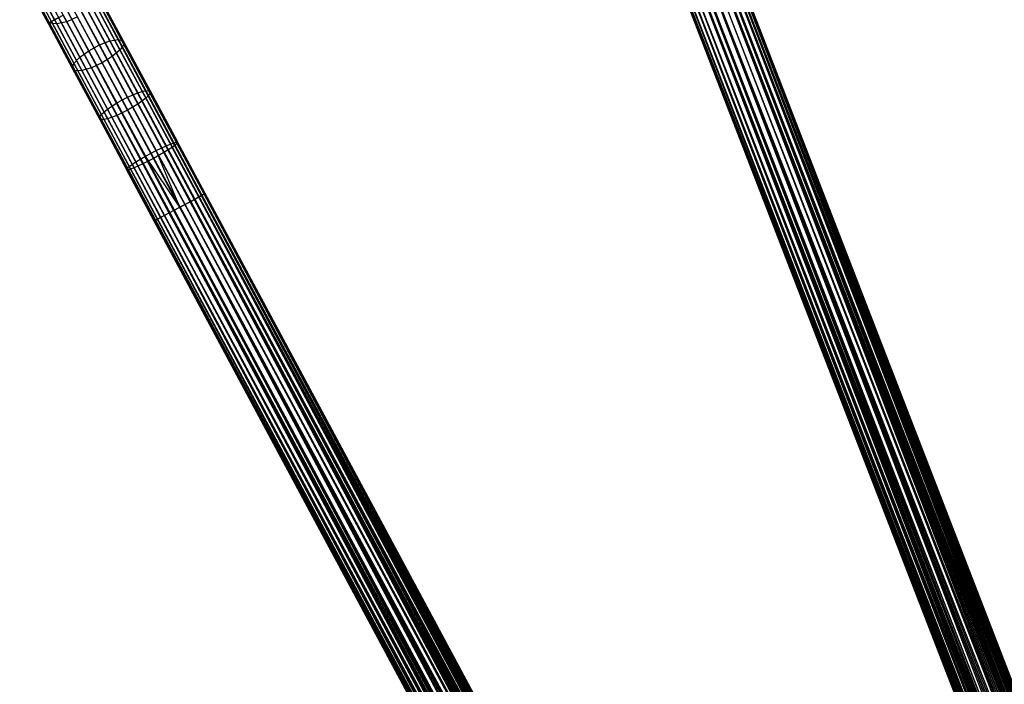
# Model space of a CAD drawing. Extents: x -189 to 189, y -189 to 189.
# Tile 291 of 591: x -82 to -48, y 125 to 148. Entities that reach past the tile are written whole.
import ezdxf

# ---------------------------------------------------------------- set-up
doc = ezdxf.new("R2010")
doc.units = 0
doc.header["$LTSCALE"] = 25.4
doc.layers.get('0').update_dxf_attribs({"linetype": 'CONTINUOUS'})

# ---------------------------------------------------------------- blocks, each defined once
blk = doc.blocks.new('CAMELEON-KENAI-C-12244_STL')
at = {"color": 0}
for p, q in [((-60.054, 157.406, -9), (-14.732, 40.653, -9.191)), ((-60.054, 157.406, -9), (-14.732, 40.653, -9.191)), ((-60.054, 157.406, -9), (-14.812, 40.622, -9)), ((-15.071, 40.521, -8.691), (-60.054, 157.406, -9)), ((-15.071, 40.521, -8.691), (-60.054, 157.406, -9)), ((-14.926, 40.578, -8.831), (-60.054, 157.406, -9)), ((-14.926, 40.578, -8.831), (-60.054, 157.406, -9)), ((-60.054, 157.406, -9), (-14.812, 40.622, -9)), ((-59.975, 157.437, -9.809), (-14.692, 40.668, -9.605)), ((-59.975, 157.437, -9.809), (-14.692, 40.668, -9.395)), ((-59.975, 157.437, -9.809), (-14.732, 40.653, -9.809)), ((-59.975, 157.437, -9.809), (-14.732, 40.653, -9.809)), ((-59.975, 157.437, -9.809), (-14.692, 40.668, -9.605)), ((-59.975, 157.437, -9.809), (-14.692, 40.668, -9.395)), ((-59.934, 157.453, -9.395), (-14.692, 40.668, -9.395)), ((-59.934, 157.453, -9.395), (-14.692, 40.668, -9.395)), ((-59.934, 157.453, -9.395), (-14.732, 40.653, -9.191)), ((-59.934, 157.453, -9.395), (-14.732, 40.653, -9.191)), ((-15.24, 40.456, -10.414), (-60.862, 157.094, -10.5)), ((-15.619, 40.309, -8.5), (-60.862, 157.094, -8.5)), ((-15.619, 40.309, -8.5), (-60.862, 157.094, -8.5)), ((-15.425, 40.384, -10.478), (-60.862, 157.094, -10.5)), ((-15.24, 40.456, -10.414), (-60.862, 157.094, -10.5)), ((-15.425, 40.384, -10.478), (-60.862, 157.094, -10.5)), ((-15.619, 40.309, -10.5), (-60.862, 157.094, -10.5)), ((-15.619, 40.309, -10.5), (-60.862, 157.094, -10.5)), ((-15.425, 40.384, -8.522), (-60.668, 157.169, -8.522)), ((-15.425, 40.384, -8.522), (-60.668, 157.169, -8.522)), ((-60.483, 157.24, -10.414), (-15.24, 40.456, -10.414)), ((-60.483, 157.24, -10.414), (-15.24, 40.456, -10.414)), ((-60.483, 157.24, -10.414), (-15.071, 40.521, -10.309)), ((-60.483, 157.24, -10.414), (-15.071, 40.521, -10.309)), ((-60.483, 157.24, -10.414), (-14.926, 40.578, -10.169)), ((-60.483, 157.24, -10.414), (-14.926, 40.578, -10.169)), ((-60.314, 157.306, -8.691), (-15.071, 40.521, -8.691)), ((-15.425, 40.384, -8.522), (-60.314, 157.306, -8.691)), ((-15.425, 40.384, -8.522), (-60.314, 157.306, -8.691)), ((-15.24, 40.456, -8.586), (-60.314, 157.306, -8.691)), ((-15.24, 40.456, -8.586), (-60.314, 157.306, -8.691)), ((-60.314, 157.306, -8.691), (-15.071, 40.521, -8.691)), ((-60.169, 157.362, -10.169), (-14.926, 40.578, -10.169)), ((-60.169, 157.362, -10.169), (-14.926, 40.578, -10.169)), ((-60.169, 157.362, -10.169), (-14.812, 40.622, -10)), ((-60.169, 157.362, -10.169), (-14.812, 40.622, -10)), ((-60.169, 157.362, -10.169), (-14.732, 40.653, -9.809)), ((-60.169, 157.362, -10.169), (-14.732, 40.653, -9.809)), ((-61.789, 156.734, -9.395), (-16.547, 39.95, -9.395)), ((-61.789, 156.734, -9.395), (-16.547, 39.95, -9.605)), ((-61.789, 156.734, -9.395), (-16.547, 39.95, -9.395)), ((-61.789, 156.734, -9.395), (-16.547, 39.95, -9.605)), ((-61.789, 156.734, -9.395), (-16.506, 39.966, -9.809)), ((-61.789, 156.734, -9.395), (-16.506, 39.966, -9.809)), ((-61.749, 156.75, -9.809), (-16.506, 39.966, -9.809)), ((-61.749, 156.75, -9.809), (-16.506, 39.966, -9.809)), ((-61.749, 156.75, -9.809), (-16.427, 39.996, -10)), ((-61.749, 156.75, -9.809), (-16.427, 39.996, -10)), ((-61.749, 156.75, -9.809), (-16.312, 40.041, -10.169)), ((-61.749, 156.75, -9.809), (-16.312, 40.041, -10.169)), ((-16.427, 39.996, -9), (-61.669, 156.781, -9)), ((-61.669, 156.781, -9), (-16.506, 39.966, -9.191)), ((-16.427, 39.996, -9), (-61.669, 156.781, -9)), ((-16.312, 40.041, -8.831), (-61.669, 156.781, -9)), ((-16.312, 40.041, -8.831), (-61.669, 156.781, -9)), ((-61.669, 156.781, -9), (-16.506, 39.966, -9.191)), ((-61.669, 156.781, -9), (-16.547, 39.95, -9.395)), ((-61.669, 156.781, -9), (-16.547, 39.95, -9.395)), ((-61.555, 156.825, -10.169), (-16.312, 40.041, -10.169)), ((-61.555, 156.825, -10.169), (-16.312, 40.041, -10.169)), ((-61.555, 156.825, -10.169), (-16.167, 40.097, -10.309)), ((-61.555, 156.825, -10.169), (-16.167, 40.097, -10.309)), ((-16.312, 40.041, -8.831), (-61.41, 156.881, -8.691)), ((-16.312, 40.041, -8.831), (-61.41, 156.881, -8.691)), ((-16.167, 40.097, -8.691), (-61.41, 156.881, -8.691)), ((-16.167, 40.097, -8.691), (-61.41, 156.881, -8.691)), ((-61.241, 156.947, -10.414), (-16.167, 40.097, -10.309)), ((-61.241, 156.947, -10.414), (-16.167, 40.097, -10.309)), ((-61.241, 156.947, -10.414), (-15.999, 40.162, -10.414)), ((-15.619, 40.309, -10.5), (-61.241, 156.947, -10.414)), ((-15.619, 40.309, -10.5), (-61.241, 156.947, -10.414)), ((-15.813, 40.234, -10.478), (-61.241, 156.947, -10.414)), ((-15.813, 40.234, -10.478), (-61.241, 156.947, -10.414)), ((-61.241, 156.947, -10.414), (-15.999, 40.162, -10.414)), ((-61.056, 157.018, -8.522), (-15.813, 40.234, -8.522)), ((-16.167, 40.097, -8.691), (-61.056, 157.018, -8.522)), ((-16.167, 40.097, -8.691), (-61.056, 157.018, -8.522)), ((-15.999, 40.162, -8.586), (-61.056, 157.018, -8.522)), ((-15.999, 40.162, -8.586), (-61.056, 157.018, -8.522)), ((-61.056, 157.018, -8.522), (-15.813, 40.234, -8.522)), ((-21.668, 58.556, -159.191), (-57.156, 150.28, -159.605)), ((-21.668, 58.556, -159.191), (-57.156, 150.28, -159.605)), ((-21.628, 58.572, -159.395), (-57.156, 150.28, -159.605)), ((-21.628, 58.572, -159.395), (-57.156, 150.28, -159.605)), ((-21.628, 58.572, -159.605), (-57.156, 150.28, -159.605)), ((-21.628, 58.572, -159.605), (-57.156, 150.28, -159.605)), ((-21.668, 58.556, -159.809), (-57.156, 150.28, -159.605)), ((-21.668, 58.556, -159.809), (-57.156, 150.28, -159.605)), ((-22.176, 58.36, -160.414), (-57.889, 149.996, -160.478)), ((-22.176, 58.36, -160.414), (-57.889, 149.996, -160.478)), ((-22.361, 58.288, -160.478), (-57.889, 149.996, -160.478)), ((-22.361, 58.288, -160.478), (-57.889, 149.996, -160.478)), ((-22.555, 58.213, -158.5), (-57.704, 150.068, -158.586)), ((-22.361, 58.288, -158.522), (-57.704, 150.068, -158.586)), ((-22.555, 58.213, -158.5), (-57.704, 150.068, -158.586)), ((-22.361, 58.288, -158.522), (-57.704, 150.068, -158.586)), ((-22.176, 58.36, -158.586), (-57.704, 150.068, -158.586)), ((-22.176, 58.36, -158.586), (-57.704, 150.068, -158.586)), ((-21.862, 58.481, -160.169), (-57.535, 150.133, -160.309)), ((-22.007, 58.425, -160.309), (-57.535, 150.133, -160.309)), ((-21.862, 58.481, -160.169), (-57.535, 150.133, -160.309)), ((-22.007, 58.425, -160.309), (-57.535, 150.133, -160.309)), ((-22.176, 58.36, -160.414), (-57.535, 150.133, -160.309)), ((-22.176, 58.36, -160.414), (-57.535, 150.133, -160.309)), ((-22.176, 58.36, -158.586), (-57.39, 150.189, -158.831)), ((-22.007, 58.425, -158.691), (-57.39, 150.189, -158.831)), ((-22.176, 58.36, -158.586), (-57.39, 150.189, -158.831)), ((-22.007, 58.425, -158.691), (-57.39, 150.189, -158.831)), ((-21.862, 58.481, -158.831), (-57.39, 150.189, -158.831)), ((-21.862, 58.481, -158.831), (-57.39, 150.189, -158.831)), ((-21.668, 58.556, -159.809), (-57.276, 150.234, -160)), ((-21.748, 58.525, -160), (-57.276, 150.234, -160)), ((-21.668, 58.556, -159.809), (-57.276, 150.234, -160)), ((-21.748, 58.525, -160), (-57.276, 150.234, -160)), ((-21.862, 58.481, -160.169), (-57.276, 150.234, -160)), ((-21.862, 58.481, -160.169), (-57.276, 150.234, -160)), ((-21.862, 58.481, -158.831), (-57.196, 150.265, -159.191)), ((-21.748, 58.525, -159), (-57.196, 150.265, -159.191)), ((-21.862, 58.481, -158.831), (-57.196, 150.265, -159.191)), ((-21.748, 58.525, -159), (-57.196, 150.265, -159.191)), ((-21.668, 58.556, -159.191), (-57.196, 150.265, -159.191)), ((-21.668, 58.556, -159.191), (-57.196, 150.265, -159.191)), ((-80.582, 147.951, -9.395), (-81.556, 149.764, -9.501)), ((-80.582, 147.951, -9.395), (-81.556, 149.764, -9.501)), ((-80.544, 147.972, -9.809), (-81.498, 149.747, -9.912)), ((-80.544, 147.972, -9.809), (-81.498, 149.747, -9.912)), ((-80.469, 148.012, -9), (-81.462, 149.861, -9.108)), ((-80.469, 148.012, -9), (-81.462, 149.861, -9.108)), ((-80.361, 148.07, -10.169), (-81.297, 149.813, -10.271)), ((-80.361, 148.07, -10.169), (-81.297, 149.813, -10.271)), ((-23.248, 57.944, -160.169), (-58.891, 149.608, -160)), ((-23.363, 57.9, -160), (-58.891, 149.608, -160)), ((-23.248, 57.944, -160.169), (-58.891, 149.608, -160)), ((-23.363, 57.9, -160), (-58.891, 149.608, -160)), ((-23.442, 57.869, -159.809), (-58.891, 149.608, -160)), ((-23.442, 57.869, -159.809), (-58.891, 149.608, -160)), ((-23.442, 57.869, -159.191), (-58.776, 149.653, -158.831)), ((-23.363, 57.9, -159), (-58.776, 149.653, -158.831)), ((-23.442, 57.869, -159.191), (-58.776, 149.653, -158.831)), ((-23.363, 57.9, -159), (-58.776, 149.653, -158.831)), ((-23.248, 57.944, -158.831), (-58.776, 149.653, -158.831)), ((-23.248, 57.944, -158.831), (-58.776, 149.653, -158.831)), ((-22.934, 58.066, -160.414), (-58.631, 149.709, -160.309)), ((-23.103, 58, -160.309), (-58.631, 149.709, -160.309)), ((-22.934, 58.066, -160.414), (-58.631, 149.709, -160.309)), ((-23.103, 58, -160.309), (-58.631, 149.709, -160.309)), ((-23.248, 57.944, -160.169), (-58.631, 149.709, -160.309)), ((-23.248, 57.944, -160.169), (-58.631, 149.709, -160.309)), ((-23.248, 57.944, -158.831), (-58.462, 149.774, -158.586)), ((-23.103, 58, -158.691), (-58.462, 149.774, -158.586)), ((-23.248, 57.944, -158.831), (-58.462, 149.774, -158.586)), ((-23.103, 58, -158.691), (-58.462, 149.774, -158.586)), ((-22.934, 58.066, -158.586), (-58.462, 149.774, -158.586)), ((-22.934, 58.066, -158.586), (-58.462, 149.774, -158.586)), ((-22.749, 58.138, -160.478), (-58.277, 149.846, -160.478)), ((-22.749, 58.138, -160.478), (-58.277, 149.846, -160.478)), ((-22.934, 58.066, -160.414), (-58.277, 149.846, -160.478)), ((-22.934, 58.066, -160.414), (-58.277, 149.846, -160.478)), ((-58.083, 149.921, -158.5), (-22.555, 58.213, -158.5)), ((-22.555, 58.213, -160.5), (-58.083, 149.921, -160.5)), ((-22.555, 58.213, -160.5), (-58.083, 149.921, -160.5)), ((-22.934, 58.066, -158.586), (-58.083, 149.921, -158.5)), ((-22.934, 58.066, -158.586), (-58.083, 149.921, -158.5)), ((-22.749, 58.138, -158.522), (-58.083, 149.921, -158.5)), ((-22.749, 58.138, -158.522), (-58.083, 149.921, -158.5)), ((-58.083, 149.921, -158.5), (-22.555, 58.213, -158.5)), ((-81.374, 149.517, -156.777), (-80.535, 147.955, -157.635)), ((-81.374, 149.517, -156.777), (-80.535, 147.955, -157.635)), ((-81.109, 149.463, -156.461), (-80.285, 147.93, -157.303)), ((-81.109, 149.463, -156.461), (-80.285, 147.93, -157.303)), ((-80.757, 149.519, -156.247), (-79.944, 148.005, -157.078)), ((-80.757, 149.519, -156.247), (-79.944, 148.005, -157.078)), ((-23.442, 57.869, -159.809), (-59.011, 149.562, -159.605)), ((-23.442, 57.869, -159.809), (-59.011, 149.562, -159.605)), ((-23.483, 57.853, -159.605), (-59.011, 149.562, -159.605)), ((-23.483, 57.853, -159.605), (-59.011, 149.562, -159.605)), ((-23.483, 57.853, -159.605), (-58.97, 149.577, -159.191)), ((-23.483, 57.853, -159.605), (-58.97, 149.577, -159.191)), ((-23.483, 57.853, -159.395), (-58.97, 149.577, -159.191)), ((-23.483, 57.853, -159.395), (-58.97, 149.577, -159.191)), ((-23.442, 57.869, -159.191), (-58.97, 149.577, -159.191)), ((-23.442, 57.869, -159.191), (-58.97, 149.577, -159.191)), ((-79.751, 148.945, -158.82), (-78.819, 147.209, -159.54)), ((-79.751, 148.945, -158.82), (-78.819, 147.209, -159.54)), ((-79.385, 149.067, -158.664), (-78.46, 147.344, -159.378)), ((-79.385, 149.067, -158.664), (-78.46, 147.344, -159.378)), ((-79.083, 149.092, -158.38), (-78.172, 147.395, -159.083)), ((-79.083, 149.092, -158.38), (-78.172, 147.395, -159.083)), ((-78.897, 149.017, -158.015), (-78.003, 147.353, -158.705)), ((-78.897, 149.017, -158.015), (-78.003, 147.353, -158.705)), ((-80.118, 148.748, -158.82), (-79.185, 147.012, -159.54)), ((-80.118, 148.748, -158.82), (-79.185, 147.012, -159.54)), ((-79.348, 148.614, -10.414), (-20.097, 38.275, -10.414)), ((-79.348, 148.614, -10.414), (-20.097, 38.275, -10.414)), ((-79.348, 148.614, -10.414), (-19.937, 38.36, -10.309)), ((-79.348, 148.614, -10.414), (-19.937, 38.36, -10.309)), ((-79.348, 148.614, -10.414), (-19.8, 38.434, -10.169)), ((-79.348, 148.614, -10.414), (-19.8, 38.434, -10.169)), ((-79.188, 148.7, -8.691), (-19.937, 38.36, -8.691)), ((-20.272, 38.181, -8.522), (-79.188, 148.7, -8.691)), ((-20.272, 38.181, -8.522), (-79.188, 148.7, -8.691)), ((-20.097, 38.275, -8.586), (-79.188, 148.7, -8.691)), ((-20.097, 38.275, -8.586), (-79.188, 148.7, -8.691)), ((-79.188, 148.7, -8.691), (-19.937, 38.36, -8.691)), ((-79.051, 148.773, -10.169), (-19.8, 38.434, -10.169)), ((-79.051, 148.773, -10.169), (-19.8, 38.434, -10.169)), ((-79.051, 148.773, -10.169), (-19.692, 38.492, -10)), ((-79.051, 148.773, -10.169), (-19.692, 38.492, -10)), ((-79.051, 148.773, -10.169), (-19.617, 38.532, -9.809)), ((-79.051, 148.773, -10.169), (-19.617, 38.532, -9.809)), ((-78.976, 148.633, -157.303), (-78.117, 147.033, -157.966)), ((-78.976, 148.633, -157.303), (-78.117, 147.033, -157.966)), ((-78.943, 148.831, -9), (-19.617, 38.532, -9.191)), ((-78.943, 148.831, -9), (-19.617, 38.532, -9.191)), ((-78.943, 148.831, -9), (-19.692, 38.492, -9)), ((-19.937, 38.36, -8.691), (-78.943, 148.831, -9)), ((-19.937, 38.36, -8.691), (-78.943, 148.831, -9)), ((-19.8, 38.434, -8.831), (-78.943, 148.831, -9)), ((-19.8, 38.434, -8.831), (-78.943, 148.831, -9)), ((-78.943, 148.831, -9), (-19.692, 38.492, -9)), ((-78.868, 148.872, -9.809), (-19.579, 38.553, -9.605)), ((-78.868, 148.872, -9.809), (-19.579, 38.553, -9.395)), ((-78.868, 148.872, -9.809), (-19.617, 38.532, -9.809)), ((-78.868, 148.872, -9.809), (-19.617, 38.532, -9.809)), ((-78.868, 148.872, -9.809), (-19.579, 38.553, -9.605)), ((-78.868, 148.872, -9.809), (-19.579, 38.553, -9.395)), ((-78.859, 148.855, -157.635), (-77.984, 147.225, -158.31)), ((-78.859, 148.855, -157.635), (-77.984, 147.225, -158.31)), ((-78.83, 148.892, -9.395), (-19.579, 38.553, -9.395)), ((-78.83, 148.892, -9.395), (-19.579, 38.553, -9.395)), ((-78.83, 148.892, -9.395), (-19.617, 38.532, -9.191)), ((-78.83, 148.892, -9.395), (-19.617, 38.532, -9.191)), ((-80.609, 148.273, -158.38), (-79.698, 146.576, -159.083)), ((-80.609, 148.273, -158.38), (-79.698, 146.576, -159.083)), ((-80.421, 148.511, -158.664), (-79.496, 146.788, -159.378)), ((-80.421, 148.511, -158.664), (-79.496, 146.788, -159.378)), ((-79.889, 148.323, -8.522), (-20.638, 37.984, -8.522)), ((-20.973, 37.804, -8.691), (-79.889, 148.323, -8.522)), ((-20.973, 37.804, -8.691), (-79.889, 148.323, -8.522)), ((-20.813, 37.89, -8.586), (-79.889, 148.323, -8.522)), ((-20.813, 37.89, -8.586), (-79.889, 148.323, -8.522)), ((-79.889, 148.323, -8.522), (-20.638, 37.984, -8.522)), ((-20.097, 38.275, -10.414), (-79.706, 148.422, -10.5)), ((-20.455, 38.082, -8.5), (-79.706, 148.422, -8.5)), ((-20.455, 38.082, -8.5), (-79.706, 148.422, -8.5)), ((-20.272, 38.181, -10.478), (-79.706, 148.422, -10.5)), ((-20.097, 38.275, -10.414), (-79.706, 148.422, -10.5)), ((-20.272, 38.181, -10.478), (-79.706, 148.422, -10.5)), ((-20.455, 38.082, -10.5), (-79.706, 148.422, -10.5)), ((-20.455, 38.082, -10.5), (-79.706, 148.422, -10.5)), ((-20.272, 38.181, -8.522), (-79.523, 148.52, -8.522)), ((-20.272, 38.181, -8.522), (-79.523, 148.52, -8.522)), ((-79.227, 148.39, -157.078), (-78.379, 146.81, -157.733)), ((-79.227, 148.39, -157.078), (-78.379, 146.81, -157.733)), ((-80.535, 147.955, -157.635), (-80.649, 148.076, -158.015)), ((-80.649, 148.076, -158.015), (-79.756, 146.412, -158.705)), ((-80.649, 148.076, -158.015), (-79.756, 146.412, -158.705)), ((-80.535, 147.955, -157.635), (-80.649, 148.076, -158.015)), ((-80.469, 148.012, -9), (-80.582, 147.951, -9.395)), ((-80.469, 148.012, -9), (-80.582, 147.951, -9.395)), ((-80.582, 147.951, -9.395), (-80.544, 147.972, -9.809)), ((-80.582, 147.951, -9.395), (-80.544, 147.972, -9.809)), ((-80.582, 147.951, -9.395), (-21.331, 37.612, -9.395)), ((-80.582, 147.951, -9.395), (-21.331, 37.612, -9.605)), ((-80.582, 147.951, -9.395), (-21.331, 37.612, -9.395)), ((-80.582, 147.951, -9.395), (-21.331, 37.612, -9.605)), ((-80.582, 147.951, -9.395), (-21.293, 37.632, -9.809)), ((-80.582, 147.951, -9.395), (-21.293, 37.632, -9.809)), ((-80.544, 147.972, -9.809), (-80.361, 148.07, -10.169)), ((-80.544, 147.972, -9.809), (-80.361, 148.07, -10.169)), ((-80.544, 147.972, -9.809), (-21.293, 37.632, -9.809)), ((-80.544, 147.972, -9.809), (-21.293, 37.632, -9.809)), ((-80.544, 147.972, -9.809), (-21.218, 37.673, -10)), ((-80.544, 147.972, -9.809), (-21.218, 37.673, -10)), ((-80.544, 147.972, -9.809), (-21.11, 37.731, -10.169)), ((-80.544, 147.972, -9.809), (-21.11, 37.731, -10.169)), ((-80.285, 147.93, -157.303), (-80.535, 147.955, -157.635)), ((-80.535, 147.955, -157.635), (-79.66, 146.325, -158.31)), ((-80.535, 147.955, -157.635), (-79.66, 146.325, -158.31)), ((-80.285, 147.93, -157.303), (-80.535, 147.955, -157.635)), ((-80.224, 148.144, -8.691), (-80.469, 148.012, -9)), ((-80.224, 148.144, -8.691), (-80.469, 148.012, -9)), ((-21.218, 37.673, -9), (-80.469, 148.012, -9)), ((-80.469, 148.012, -9), (-21.293, 37.632, -9.191)), ((-21.218, 37.673, -9), (-80.469, 148.012, -9)), ((-21.11, 37.731, -8.831), (-80.469, 148.012, -9)), ((-21.11, 37.731, -8.831), (-80.469, 148.012, -9)), ((-80.469, 148.012, -9), (-21.293, 37.632, -9.191)), ((-80.469, 148.012, -9), (-21.331, 37.612, -9.395)), ((-80.469, 148.012, -9), (-21.331, 37.612, -9.395)), ((-80.361, 148.07, -10.169), (-80.064, 148.229, -10.414)), ((-80.361, 148.07, -10.169), (-80.064, 148.229, -10.414)), ((-80.361, 148.07, -10.169), (-21.11, 37.731, -10.169)), ((-80.361, 148.07, -10.169), (-21.11, 37.731, -10.169)), ((-80.361, 148.07, -10.169), (-20.973, 37.804, -10.309)), ((-80.361, 148.07, -10.169), (-20.973, 37.804, -10.309)), ((-79.944, 148.005, -157.078), (-80.285, 147.93, -157.303)), ((-79.944, 148.005, -157.078), (-80.285, 147.93, -157.303)), ((-80.285, 147.93, -157.303), (-79.426, 146.33, -157.966)), ((-80.285, 147.93, -157.303), (-79.426, 146.33, -157.966)), ((-21.11, 37.731, -8.831), (-80.224, 148.144, -8.691)), ((-21.11, 37.731, -8.831), (-80.224, 148.144, -8.691)), ((-20.973, 37.804, -8.691), (-80.224, 148.144, -8.691)), ((-20.973, 37.804, -8.691), (-80.224, 148.144, -8.691)), ((-80.064, 148.229, -10.414), (-20.973, 37.804, -10.309)), ((-80.064, 148.229, -10.414), (-20.973, 37.804, -10.309)), ((-80.064, 148.229, -10.414), (-20.813, 37.89, -10.414)), ((-20.455, 38.082, -10.5), (-80.064, 148.229, -10.414)), ((-20.455, 38.082, -10.5), (-80.064, 148.229, -10.414)), ((-20.638, 37.984, -10.478), (-80.064, 148.229, -10.414)), ((-20.638, 37.984, -10.478), (-80.064, 148.229, -10.414)), ((-80.064, 148.229, -10.414), (-20.813, 37.89, -10.414)), ((-79.57, 148.168, -156.998), (-79.944, 148.005, -157.078)), ((-79.57, 148.168, -156.998), (-79.944, 148.005, -157.078)), ((-79.944, 148.005, -157.078), (-79.096, 146.425, -157.733)), ((-79.944, 148.005, -157.078), (-79.096, 146.425, -157.733)), ((-78.725, 146.595, -157.65), (-79.57, 148.168, -156.998)), ((-78.725, 146.595, -157.65), (-79.57, 148.168, -156.998)), ((-78.819, 147.209, -159.54), (-78.46, 147.344, -159.378)), ((-78.819, 147.209, -159.54), (-78.46, 147.344, -159.378)), ((-78.46, 147.344, -159.378), (-78.172, 147.395, -159.083)), ((-78.46, 147.344, -159.378), (-78.172, 147.395, -159.083)), ((-78.46, 147.344, -159.378), (-77.506, 145.568, -159.894)), ((-78.46, 147.344, -159.378), (-77.506, 145.568, -159.894)), ((-78.172, 147.395, -159.083), (-77.232, 145.645, -159.591)), ((-78.172, 147.395, -159.083), (-77.232, 145.645, -159.591)), ((-78.172, 147.395, -159.083), (-78.003, 147.353, -158.705)), ((-78.172, 147.395, -159.083), (-78.003, 147.353, -158.705)), ((-78.003, 147.353, -158.705), (-77.082, 145.637, -159.203)), ((-78.003, 147.353, -158.705), (-77.082, 145.637, -159.203)), ((-78.003, 147.353, -158.705), (-77.984, 147.225, -158.31)), ((-78.003, 147.353, -158.705), (-77.984, 147.225, -158.31)), ((-79.496, 146.788, -159.378), (-79.185, 147.012, -159.54)), ((-79.496, 146.788, -159.378), (-79.185, 147.012, -159.54)), ((-79.185, 147.012, -159.54), (-78.819, 147.209, -159.54)), ((-79.185, 147.012, -159.54), (-78.819, 147.209, -159.54)), ((-79.185, 147.012, -159.54), (-78.223, 145.221, -160.059)), ((-79.185, 147.012, -159.54), (-78.223, 145.221, -160.059)), ((-78.819, 147.209, -159.54), (-77.857, 145.417, -160.059)), ((-78.819, 147.209, -159.54), (-77.857, 145.417, -160.059)), ((-78.117, 147.033, -157.966), (-78.379, 146.81, -157.733)), ((-78.117, 147.033, -157.966), (-78.379, 146.81, -157.733)), ((-77.984, 147.225, -158.31), (-78.117, 147.033, -157.966)), ((-77.984, 147.225, -158.31), (-78.117, 147.033, -157.966)), ((-78.117, 147.033, -157.966), (-77.23, 145.382, -158.445)), ((-78.117, 147.033, -157.966), (-77.23, 145.382, -158.445)), ((-77.984, 147.225, -158.31), (-77.081, 145.544, -158.798)), ((-77.984, 147.225, -158.31), (-77.081, 145.544, -158.798)), ((-79.756, 146.412, -158.705), (-79.698, 146.576, -159.083)), ((-79.756, 146.412, -158.705), (-79.698, 146.576, -159.083)), ((-79.698, 146.576, -159.083), (-79.496, 146.788, -159.378)), ((-79.698, 146.576, -159.083), (-79.496, 146.788, -159.378)), ((-79.698, 146.576, -159.083), (-78.758, 144.826, -159.591)), ((-79.698, 146.576, -159.083), (-78.758, 144.826, -159.591)), ((-79.496, 146.788, -159.378), (-78.542, 145.011, -159.894)), ((-79.496, 146.788, -159.378), (-78.542, 145.011, -159.894)), ((-78.725, 146.595, -157.65), (-79.096, 146.425, -157.733)), ((-78.725, 146.595, -157.65), (-79.096, 146.425, -157.733)), ((-78.379, 146.81, -157.733), (-78.725, 146.595, -157.65)), ((-78.379, 146.81, -157.733), (-78.725, 146.595, -157.65)), ((-77.854, 144.973, -158.121), (-78.725, 146.595, -157.65)), ((-77.854, 144.973, -158.121), (-78.725, 146.595, -157.65)), ((-78.379, 146.81, -157.733), (-77.504, 145.18, -158.206)), ((-78.379, 146.81, -157.733), (-77.504, 145.18, -158.206)), ((-79.66, 146.325, -158.31), (-79.756, 146.412, -158.705)), ((-79.756, 146.412, -158.705), (-78.834, 144.696, -159.203)), ((-79.756, 146.412, -158.705), (-78.834, 144.696, -159.203)), ((-79.66, 146.325, -158.31), (-79.756, 146.412, -158.705)), ((-79.426, 146.33, -157.966), (-79.66, 146.325, -158.31)), ((-79.426, 146.33, -157.966), (-79.66, 146.325, -158.31)), ((-79.66, 146.325, -158.31), (-78.757, 144.644, -158.798)), ((-79.66, 146.325, -158.31), (-78.757, 144.644, -158.798)), ((-79.096, 146.425, -157.733), (-79.426, 146.33, -157.966)), ((-79.096, 146.425, -157.733), (-79.426, 146.33, -157.966)), ((-79.426, 146.33, -157.966), (-78.54, 144.679, -158.445)), ((-79.426, 146.33, -157.966), (-78.54, 144.679, -158.445)), ((-79.096, 146.425, -157.733), (-78.221, 144.795, -158.206)), ((-79.096, 146.425, -157.733), (-78.221, 144.795, -158.206)), ((-77.857, 145.417, -160.059), (-77.506, 145.568, -159.894)), ((-77.857, 145.417, -160.059), (-77.506, 145.568, -159.894)), ((-77.506, 145.568, -159.894), (-77.232, 145.645, -159.591)), ((-77.506, 145.568, -159.894), (-77.232, 145.645, -159.591)), ((-77.506, 145.568, -159.894), (-76.533, 143.754, -160.205)), ((-77.506, 145.568, -159.894), (-76.533, 143.754, -160.205)), ((-77.232, 145.645, -159.591), (-76.273, 143.859, -159.897)), ((-77.232, 145.645, -159.591), (-76.273, 143.859, -159.897)), ((-77.232, 145.645, -159.591), (-77.082, 145.637, -159.203)), ((-77.232, 145.645, -159.591), (-77.082, 145.637, -159.203)), ((-77.082, 145.637, -159.203), (-76.141, 143.885, -159.504)), ((-77.082, 145.637, -159.203), (-76.141, 143.885, -159.504)), ((-77.082, 145.637, -159.203), (-77.081, 145.544, -158.798)), ((-77.082, 145.637, -159.203), (-77.081, 145.544, -158.798)), ((-78.542, 145.011, -159.894), (-78.223, 145.221, -160.059)), ((-78.542, 145.011, -159.894), (-78.223, 145.221, -160.059)), ((-78.223, 145.221, -160.059), (-77.857, 145.417, -160.059)), ((-78.223, 145.221, -160.059), (-77.857, 145.417, -160.059)), ((-78.223, 145.221, -160.059), (-77.242, 143.393, -160.373)), ((-78.223, 145.221, -160.059), (-77.242, 143.393, -160.373)), ((-77.857, 145.417, -160.059), (-76.875, 143.59, -160.373)), ((-77.857, 145.417, -160.059), (-76.875, 143.59, -160.373)), ((-77.23, 145.382, -158.445), (-77.504, 145.18, -158.206)), ((-77.23, 145.382, -158.445), (-77.504, 145.18, -158.206)), ((-77.081, 145.544, -158.798), (-77.23, 145.382, -158.445)), ((-77.081, 145.544, -158.798), (-77.23, 145.382, -158.445)), ((-77.23, 145.382, -158.445), (-76.326, 143.698, -158.734)), ((-77.23, 145.382, -158.445), (-76.326, 143.698, -158.734)), ((-77.081, 145.544, -158.798), (-76.16, 143.828, -159.092)), ((-77.081, 145.544, -158.798), (-76.16, 143.828, -159.092)), ((-78.758, 144.826, -159.591), (-78.542, 145.011, -159.894)), ((-78.758, 144.826, -159.591), (-78.542, 145.011, -159.894)), ((-78.542, 145.011, -159.894), (-77.568, 143.198, -160.205)), ((-78.542, 145.011, -159.894), (-77.568, 143.198, -160.205)), ((-77.854, 144.973, -158.121), (-78.221, 144.795, -158.206)), ((-77.854, 144.973, -158.121), (-78.221, 144.795, -158.206)), ((-77.504, 145.18, -158.206), (-77.854, 144.973, -158.121)), ((-77.504, 145.18, -158.206), (-77.854, 144.973, -158.121)), ((-76.965, 143.317, -158.405), (-77.854, 144.973, -158.121)), ((-76.965, 143.317, -158.405), (-77.854, 144.973, -158.121)), ((-77.504, 145.18, -158.206), (-76.611, 143.517, -158.491)), ((-77.504, 145.18, -158.206), (-76.611, 143.517, -158.491)), ((-78.834, 144.696, -159.203), (-78.758, 144.826, -159.591)), ((-78.834, 144.696, -159.203), (-78.758, 144.826, -159.591)), ((-78.757, 144.644, -158.798), (-78.834, 144.696, -159.203)), ((-78.834, 144.696, -159.203), (-77.893, 142.944, -159.504)), ((-78.834, 144.696, -159.203), (-77.893, 142.944, -159.504)), ((-78.757, 144.644, -158.798), (-78.834, 144.696, -159.203)), ((-78.758, 144.826, -159.591), (-77.799, 143.039, -159.897)), ((-78.758, 144.826, -159.591), (-77.799, 143.039, -159.897)), ((-78.54, 144.679, -158.445), (-78.757, 144.644, -158.798)), ((-78.54, 144.679, -158.445), (-78.757, 144.644, -158.798)), ((-78.757, 144.644, -158.798), (-77.836, 142.928, -159.092)), ((-78.757, 144.644, -158.798), (-77.836, 142.928, -159.092)), ((-78.221, 144.795, -158.206), (-78.54, 144.679, -158.445)), ((-78.221, 144.795, -158.206), (-78.54, 144.679, -158.445)), ((-78.54, 144.679, -158.445), (-77.635, 142.995, -158.734)), ((-78.54, 144.679, -158.445), (-77.635, 142.995, -158.734)), ((-78.221, 144.795, -158.206), (-77.327, 143.132, -158.491)), ((-78.221, 144.795, -158.206), (-77.327, 143.132, -158.491)), ((-76.533, 143.754, -160.205), (-76.273, 143.859, -159.897)), ((-76.533, 143.754, -160.205), (-76.273, 143.859, -159.897)), ((-76.273, 143.859, -159.897), (-76.141, 143.885, -159.504)), ((-76.273, 143.859, -159.897), (-76.141, 143.885, -159.504)), ((-75.304, 142.055, -160), (-76.273, 143.859, -159.897)), ((-75.304, 142.055, -160), (-76.273, 143.859, -159.897)), ((-76.141, 143.885, -159.504), (-76.16, 143.828, -159.092)), ((-76.141, 143.885, -159.504), (-76.16, 143.828, -159.092)), ((-75.191, 142.115, -159.605), (-76.141, 143.885, -159.504)), ((-75.191, 142.115, -159.605), (-76.141, 143.885, -159.504)), ((-77.242, 143.393, -160.373), (-76.875, 143.59, -160.373)), ((-77.242, 143.393, -160.373), (-76.875, 143.59, -160.373)), ((-76.875, 143.59, -160.373), (-76.533, 143.754, -160.205)), ((-76.875, 143.59, -160.373), (-76.533, 143.754, -160.205)), ((-75.884, 141.743, -160.478), (-76.875, 143.59, -160.373)), ((-75.884, 141.743, -160.478), (-76.875, 143.59, -160.373)), ((-76.067, 141.645, -160.5), (-76.875, 143.59, -160.373)), ((-76.067, 141.645, -160.5), (-76.875, 143.59, -160.373)), ((-76.326, 143.698, -158.734), (-76.611, 143.517, -158.491)), ((-76.326, 143.698, -158.734), (-76.611, 143.517, -158.491)), ((-75.549, 141.923, -160.309), (-76.533, 143.754, -160.205)), ((-75.549, 141.923, -160.309), (-76.533, 143.754, -160.205)), ((-76.16, 143.828, -159.092), (-76.326, 143.698, -158.734)), ((-76.16, 143.828, -159.092), (-76.326, 143.698, -158.734)), ((-75.412, 141.997, -158.831), (-76.326, 143.698, -158.734)), ((-75.412, 141.997, -158.831), (-76.326, 143.698, -158.734)), ((-75.229, 142.095, -159.191), (-76.16, 143.828, -159.092)), ((-75.229, 142.095, -159.191), (-76.16, 143.828, -159.092)), ((-77.799, 143.039, -159.897), (-77.568, 143.198, -160.205)), ((-77.799, 143.039, -159.897), (-77.568, 143.198, -160.205)), ((-77.568, 143.198, -160.205), (-77.242, 143.393, -160.373)), ((-77.568, 143.198, -160.205), (-77.242, 143.393, -160.373)), ((-76.585, 141.367, -160.309), (-77.568, 143.198, -160.205)), ((-76.585, 141.367, -160.309), (-77.568, 143.198, -160.205)), ((-76.965, 143.317, -158.405), (-77.327, 143.132, -158.491)), ((-76.965, 143.317, -158.405), (-77.327, 143.132, -158.491)), ((-76.067, 141.645, -160.5), (-77.242, 143.393, -160.373)), ((-76.067, 141.645, -160.5), (-77.242, 143.393, -160.373)), ((-76.25, 141.547, -160.478), (-77.242, 143.393, -160.373)), ((-76.25, 141.547, -160.478), (-77.242, 143.393, -160.373)), ((-76.611, 143.517, -158.491), (-76.965, 143.317, -158.405)), ((-76.611, 143.517, -158.491), (-76.965, 143.317, -158.405)), ((-76.067, 141.645, -158.5), (-76.965, 143.317, -158.405)), ((-76.067, 141.645, -158.5), (-76.965, 143.317, -158.405)), ((-75.709, 141.837, -158.586), (-76.611, 143.517, -158.491)), ((-75.709, 141.837, -158.586), (-76.611, 143.517, -158.491)), ((-77.893, 142.944, -159.504), (-77.799, 143.039, -159.897)), ((-77.893, 142.944, -159.504), (-77.799, 143.039, -159.897)), ((-76.943, 141.174, -159.605), (-77.893, 142.944, -159.504)), ((-76.943, 141.174, -159.605), (-77.893, 142.944, -159.504)), ((-77.836, 142.928, -159.092), (-77.893, 142.944, -159.504)), ((-77.836, 142.928, -159.092), (-77.893, 142.944, -159.504)), ((-77.635, 142.995, -158.734), (-77.836, 142.928, -159.092)), ((-77.635, 142.995, -158.734), (-77.836, 142.928, -159.092)), ((-76.905, 141.195, -159.191), (-77.836, 142.928, -159.092)), ((-76.905, 141.195, -159.191), (-77.836, 142.928, -159.092)), ((-76.83, 141.235, -160), (-77.799, 143.039, -159.897)), ((-76.83, 141.235, -160), (-77.799, 143.039, -159.897)), ((-77.327, 143.132, -158.491), (-77.635, 142.995, -158.734)), ((-77.327, 143.132, -158.491), (-77.635, 142.995, -158.734)), ((-76.722, 141.293, -158.831), (-77.635, 142.995, -158.734)), ((-76.722, 141.293, -158.831), (-77.635, 142.995, -158.734)), ((-76.425, 141.453, -158.586), (-77.327, 143.132, -158.491)), ((-76.425, 141.453, -158.586), (-77.327, 143.132, -158.491)), ((-76.067, 141.645, -158.5), (-75.709, 141.837, -158.586)), ((-76.067, 141.645, -158.5), (-75.709, 141.837, -158.586)), ((-75.549, 141.923, -160.309), (-75.884, 141.743, -160.478)), ((-75.549, 141.923, -160.309), (-75.884, 141.743, -160.478)), ((-75.709, 141.837, -158.586), (-75.412, 141.997, -158.831)), ((-75.709, 141.837, -158.586), (-75.412, 141.997, -158.831)), ((-29.538, 54.998, -158.5), (-75.709, 141.837, -158.586)), ((-29.355, 55.096, -158.522), (-75.709, 141.837, -158.586)), ((-29.538, 54.998, -158.5), (-75.709, 141.837, -158.586)), ((-29.355, 55.096, -158.522), (-75.709, 141.837, -158.586)), ((-29.18, 55.19, -158.586), (-75.709, 141.837, -158.586)), ((-29.18, 55.19, -158.586), (-75.709, 141.837, -158.586)), ((-75.304, 142.055, -160), (-75.549, 141.923, -160.309)), ((-75.304, 142.055, -160), (-75.549, 141.923, -160.309)), ((-28.884, 55.349, -160.169), (-75.549, 141.923, -160.309)), ((-29.021, 55.276, -160.309), (-75.549, 141.923, -160.309)), ((-28.884, 55.349, -160.169), (-75.549, 141.923, -160.309)), ((-29.021, 55.276, -160.309), (-75.549, 141.923, -160.309)), ((-29.18, 55.19, -160.414), (-75.549, 141.923, -160.309)), ((-29.18, 55.19, -160.414), (-75.549, 141.923, -160.309)), ((-75.412, 141.997, -158.831), (-75.229, 142.095, -159.191)), ((-75.412, 141.997, -158.831), (-75.229, 142.095, -159.191)), ((-29.18, 55.19, -158.586), (-75.412, 141.997, -158.831)), ((-29.021, 55.276, -158.691), (-75.412, 141.997, -158.831)), ((-29.18, 55.19, -158.586), (-75.412, 141.997, -158.831)), ((-29.021, 55.276, -158.691), (-75.412, 141.997, -158.831)), ((-28.884, 55.349, -158.831), (-75.412, 141.997, -158.831)), ((-28.884, 55.349, -158.831), (-75.412, 141.997, -158.831)), ((-75.191, 142.115, -159.605), (-75.304, 142.055, -160)), ((-75.191, 142.115, -159.605), (-75.304, 142.055, -160)), ((-28.701, 55.448, -159.809), (-75.304, 142.055, -160)), ((-28.776, 55.407, -160), (-75.304, 142.055, -160)), ((-28.701, 55.448, -159.809), (-75.304, 142.055, -160)), ((-28.776, 55.407, -160), (-75.304, 142.055, -160)), ((-28.884, 55.349, -160.169), (-75.304, 142.055, -160)), ((-28.884, 55.349, -160.169), (-75.304, 142.055, -160)), ((-75.229, 142.095, -159.191), (-75.191, 142.115, -159.605)), ((-75.229, 142.095, -159.191), (-75.191, 142.115, -159.605)), ((-28.884, 55.349, -158.831), (-75.229, 142.095, -159.191)), ((-28.776, 55.407, -159), (-75.229, 142.095, -159.191)), ((-28.884, 55.349, -158.831), (-75.229, 142.095, -159.191)), ((-28.776, 55.407, -159), (-75.229, 142.095, -159.191)), ((-28.701, 55.448, -159.191), (-75.229, 142.095, -159.191)), ((-28.701, 55.448, -159.191), (-75.229, 142.095, -159.191)), ((-28.701, 55.448, -159.191), (-75.191, 142.115, -159.605)), ((-28.701, 55.448, -159.191), (-75.191, 142.115, -159.605)), ((-28.662, 55.468, -159.395), (-75.191, 142.115, -159.605)), ((-28.662, 55.468, -159.395), (-75.191, 142.115, -159.605)), ((-28.662, 55.468, -159.605), (-75.191, 142.115, -159.605)), ((-28.662, 55.468, -159.605), (-75.191, 142.115, -159.605)), ((-28.701, 55.448, -159.809), (-75.191, 142.115, -159.605)), ((-28.701, 55.448, -159.809), (-75.191, 142.115, -159.605)), ((-76.25, 141.547, -160.478), (-76.585, 141.367, -160.309)), ((-76.25, 141.547, -160.478), (-76.585, 141.367, -160.309)), ((-76.425, 141.453, -158.586), (-76.067, 141.645, -158.5)), ((-76.425, 141.453, -158.586), (-76.067, 141.645, -158.5)), ((-76.067, 141.645, -160.5), (-76.25, 141.547, -160.478)), ((-76.067, 141.645, -160.5), (-76.25, 141.547, -160.478)), ((-29.722, 54.899, -160.478), (-76.25, 141.547, -160.478)), ((-29.722, 54.899, -160.478), (-76.25, 141.547, -160.478)), ((-29.897, 54.805, -160.414), (-76.25, 141.547, -160.478)), ((-29.897, 54.805, -160.414), (-76.25, 141.547, -160.478)), ((-75.884, 141.743, -160.478), (-76.067, 141.645, -160.5)), ((-75.884, 141.743, -160.478), (-76.067, 141.645, -160.5)), ((-76.067, 141.645, -158.5), (-29.538, 54.998, -158.5)), ((-29.538, 54.998, -160.5), (-76.067, 141.645, -160.5)), ((-29.538, 54.998, -160.5), (-76.067, 141.645, -160.5)), ((-29.897, 54.805, -158.586), (-76.067, 141.645, -158.5)), ((-29.897, 54.805, -158.586), (-76.067, 141.645, -158.5)), ((-29.722, 54.899, -158.522), (-76.067, 141.645, -158.5)), ((-29.722, 54.899, -158.522), (-76.067, 141.645, -158.5)), ((-76.067, 141.645, -158.5), (-29.538, 54.998, -158.5)), ((-29.18, 55.19, -160.414), (-75.884, 141.743, -160.478)), ((-29.18, 55.19, -160.414), (-75.884, 141.743, -160.478)), ((-29.355, 55.096, -160.478), (-75.884, 141.743, -160.478)), ((-29.355, 55.096, -160.478), (-75.884, 141.743, -160.478)), ((-76.83, 141.235, -160), (-76.943, 141.174, -159.605)), ((-76.83, 141.235, -160), (-76.943, 141.174, -159.605)), ((-76.943, 141.174, -159.605), (-76.905, 141.195, -159.191)), ((-76.943, 141.174, -159.605), (-76.905, 141.195, -159.191)), ((-30.376, 54.548, -159.809), (-76.943, 141.174, -159.605)), ((-30.376, 54.548, -159.809), (-76.943, 141.174, -159.605)), ((-30.415, 54.527, -159.605), (-76.943, 141.174, -159.605)), ((-30.415, 54.527, -159.605), (-76.943, 141.174, -159.605)), ((-76.905, 141.195, -159.191), (-76.722, 141.293, -158.831)), ((-76.905, 141.195, -159.191), (-76.722, 141.293, -158.831)), ((-30.415, 54.527, -159.605), (-76.905, 141.195, -159.191)), ((-30.415, 54.527, -159.605), (-76.905, 141.195, -159.191)), ((-30.415, 54.527, -159.395), (-76.905, 141.195, -159.191)), ((-30.415, 54.527, -159.395), (-76.905, 141.195, -159.191)), ((-30.376, 54.548, -159.191), (-76.905, 141.195, -159.191)), ((-30.376, 54.548, -159.191), (-76.905, 141.195, -159.191)), ((-76.585, 141.367, -160.309), (-76.83, 141.235, -160)), ((-76.585, 141.367, -160.309), (-76.83, 141.235, -160)), ((-30.193, 54.646, -160.169), (-76.83, 141.235, -160)), ((-30.301, 54.588, -160), (-76.83, 141.235, -160)), ((-30.193, 54.646, -160.169), (-76.83, 141.235, -160)), ((-30.301, 54.588, -160), (-76.83, 141.235, -160)), ((-30.376, 54.548, -159.809), (-76.83, 141.235, -160)), ((-30.376, 54.548, -159.809), (-76.83, 141.235, -160)), ((-76.722, 141.293, -158.831), (-76.425, 141.453, -158.586)), ((-76.722, 141.293, -158.831), (-76.425, 141.453, -158.586)), ((-30.376, 54.548, -159.191), (-76.722, 141.293, -158.831)), ((-30.301, 54.588, -159), (-76.722, 141.293, -158.831)), ((-30.376, 54.548, -159.191), (-76.722, 141.293, -158.831)), ((-30.301, 54.588, -159), (-76.722, 141.293, -158.831)), ((-30.193, 54.646, -158.831), (-76.722, 141.293, -158.831)), ((-30.193, 54.646, -158.831), (-76.722, 141.293, -158.831)), ((-29.897, 54.805, -160.414), (-76.585, 141.367, -160.309)), ((-30.056, 54.72, -160.309), (-76.585, 141.367, -160.309)), ((-29.897, 54.805, -160.414), (-76.585, 141.367, -160.309)), ((-30.056, 54.72, -160.309), (-76.585, 141.367, -160.309)), ((-30.193, 54.646, -160.169), (-76.585, 141.367, -160.309)), ((-30.193, 54.646, -160.169), (-76.585, 141.367, -160.309)), ((-30.193, 54.646, -158.831), (-76.425, 141.453, -158.586)), ((-30.056, 54.72, -158.691), (-76.425, 141.453, -158.586)), ((-30.193, 54.646, -158.831), (-76.425, 141.453, -158.586)), ((-30.056, 54.72, -158.691), (-76.425, 141.453, -158.586)), ((-29.897, 54.805, -158.586), (-76.425, 141.453, -158.586)), ((-29.897, 54.805, -158.586), (-76.425, 141.453, -158.586))]:
    blk.add_line(p, q, dxfattribs=at)

msp = doc.modelspace()

# ---------------------------------------------------------------- block references
at = {"color": 0}
msp.add_blockref('CAMELEON-KENAI-C-12244_STL', (0, 0), dxfattribs=at)

doc.saveas('drawing.dxf')
